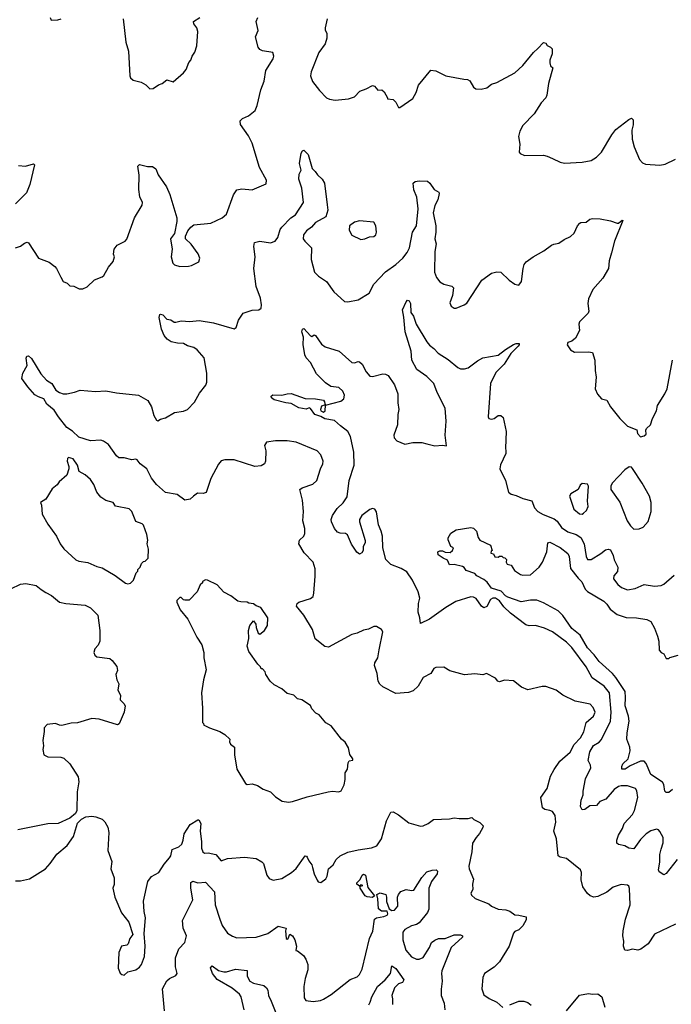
# Model space of a CAD drawing. Extents: x 2133461 to 2293071, y 753526 to 916327.
# Tile 318 of 459: x 2197418 to 2202454, y 897747 to 905358. Entities that reach past the tile are written whole.
import ezdxf

# ---------------------------------------------------------------- set-up
doc = ezdxf.new("R2010")
doc.units = 0

msp = doc.modelspace()

# ---------------------------------------------------------------- linework, layer by layer
at = {"layer": '0CON10XD'}
for points in [[(2197386.4, 903593.6), (2197425, 903607.5), (2197455, 903630), (2197475, 903637.5), (2197485, 903632.5), (2197563.3, 903515), (2197645, 903482.5), (2197689.3, 903449.3), (2197702.5, 903435), (2197736.4, 903366.4), (2197753.6, 903333.6), (2197785, 903320), (2197805, 903300), (2197837, 903297), (2197878.3, 903278.3), (2197905, 903277.5), (2197938.3, 903291.7), (2197995, 903347.5), (2198055, 903370), (2198068.8, 903381.2), (2198103.3, 903445), (2198141.7, 903488.3), (2198150, 903525), (2198143.6, 903546.4), (2198147.5, 903585), (2198172.5, 903615), (2198233.2, 903646.8), (2198245, 903661.2), (2198304.2, 903825), (2198365.8, 903925), (2198367.5, 903945), (2198347.3, 903987.3), (2198338, 904045), (2198342, 904155), (2198331.2, 904225), (2198345, 904237.5), (2198405, 904223.3), (2198445, 904223.8), (2198470, 904205), (2198488.8, 904158.8), (2198551.4, 904065), (2198577.8, 904007.8), (2198631.9, 903825), (2198632.7, 903797.3), (2198614.1, 903705.9), (2198583.8, 903665), (2198596.1, 903583.9), (2198589.2, 903525), (2198601.2, 903475), (2198615, 903462), (2198655, 903451.2), (2198723.6, 903453.6), (2198745, 903456.7), (2198803, 903487), (2198810, 903515), (2198798.3, 903548.3), (2198743, 903623), (2198700, 903665), (2198700, 903685), (2198717.5, 903725), (2198740, 903755), (2198765, 903771.2), (2198895, 903783.8), (2198983.8, 903825), (2199016.2, 903855), (2199070.8, 904005), (2199097.3, 904042.7), (2199135, 904051.4), (2199215, 904042.5), (2199321.7, 904088.3), (2199326.4, 904116.4), (2199270, 904215), (2199213.4, 904403.4), (2199185, 904460), (2199125, 904546.7), (2199122.5, 904575), (2199140, 904595), (2199185, 904614.2), (2199238, 904655), (2199252.9, 904695), (2199280.6, 904815), (2199306.9, 904883.1), (2199319.1, 904965), (2199375.7, 905055), (2199380.8, 905075), (2199374.1, 905104.1), (2199295, 905118), (2199275, 905128), (2199260.6, 905145), (2199240, 905225), (2199260.6, 905275), (2199246.2, 905345), (2199258, 905375)], [(2197652.5, 905375), (2197660, 905355), (2197713.6, 905356.4), (2197737.5, 905365)], [(2198216.7, 905365), (2198238, 905185), (2198260, 905115), (2198269.4, 904925), (2198275, 904908.8), (2198295, 904890), (2198357.5, 904875), (2198392.5, 904855), (2198424.3, 904824.3), (2198450, 904825), (2198490, 904855), (2198520, 904865), (2198555, 904892.5), (2198605, 904877.5), (2198685, 904947.5), (2198705, 904972.5), (2198723.9, 905026.1), (2198740, 905045), (2198750, 905075), (2198772.7, 905107.3), (2198786, 905155), (2198795.8, 905265.8), (2198788, 905295), (2198765, 905326.7), (2198760, 905345), (2198811.2, 905375)], [(2199793.3, 905365), (2199780, 905295), (2199780, 905280), (2199792, 905252), (2199791.2, 905215), (2199779.5, 905170.5), (2199728.6, 905105), (2199670, 904955), (2199665.7, 904925), (2199680.7, 904880.7), (2199735, 904810), (2199790, 904755), (2199812.7, 904742.7), (2199855, 904736.2), (2199960, 904745), (2200005, 904762.5), (2200047.5, 904805), (2200095, 904822.5), (2200145, 904850), (2200160, 904845), (2200185, 904812.5), (2200216.4, 904816.4), (2200235, 904800), (2200260, 904755), (2200260, 904745), (2200305, 904740), (2200325, 904720), (2200345, 904680), (2200355, 904680), (2200455, 904748.8), (2200482.9, 904795), (2200498.9, 904851.1), (2200595, 904967.8), (2200635, 904961.8), (2200712, 904925), (2200849.1, 904899.1)], [(2200849.1, 904899.1), (2200877.5, 904895), (2200896.7, 904885), (2200925, 904836.7), (2200942.3, 904822.3), (2200985, 904820), (2201028, 904832), (2201065, 904859.2), (2201105, 904871.4), (2201245, 904946), (2201305.5, 905004.5), (2201387.5, 905105), (2201423.3, 905135), (2201465, 905182.5), (2201485, 905177.5), (2201495, 905157.5), (2201520, 905145), (2201531.7, 905131.7), (2201533.3, 905095), (2201515.7, 905045), (2201514.5, 905024.5), (2201521.3, 905001.3), (2201538.8, 904985), (2201504.3, 904865), (2201492, 904775), (2201483.8, 904755), (2201446.7, 904715), (2201395, 904630), (2201305, 904540), (2201283.8, 904495), (2201273.8, 904455), (2201282.5, 904395), (2201277.5, 904335), (2201285, 904322.5), (2201318.8, 904308.8), (2201465, 904310), (2201495, 904303.3), (2201535, 904283.8), (2201595, 904256.2), (2201628.3, 904248.3), (2201765, 904256), (2201835, 904268.8), (2201875, 904295.8), (2201915.4, 904334.6), (2201993, 904467), (2202025, 904510), (2202125, 904586.2), (2202146.7, 904596.7), (2202158.8, 904585), (2202158.8, 904545), (2202148.8, 904505), (2202151.2, 904435), (2202166.2, 904375), (2202207.7, 904277.7), (2202232.1, 904252.1), (2202255, 904240.8), (2202365, 904234.2), (2202405, 904240), (2202485, 904279.2)], [(2202485, 898366), (2202325, 898287.5), (2202275, 898213.8), (2202218.3, 898171.7), (2202195, 898166.2), (2202155, 898174), (2202115, 898163.1), (2202095, 898164), (2202083.3, 898195), (2202086.7, 898235), (2202078.9, 898275), (2202080.4, 898315), (2202098.8, 898405), (2202135.5, 898515), (2202131.7, 898641.7), (2202125, 898660), (2202116.4, 898666.4), (2202065, 898673.3), (2202005, 898651.2), (2201955.5, 898614.5), (2201885, 898580.8), (2201855.9, 898575.9), (2201825.8, 898585.8), (2201805, 898603.8), (2201770, 898655), (2201758.3, 898708.3), (2201758.8, 898765), (2201751.2, 898785), (2201645, 898873.8), (2201594.2, 898884.2), (2201580, 898895), (2201565.3, 899025.3), (2201544.6, 899085), (2201562.5, 899155), (2201556.3, 899206.3), (2201535, 899235.8), (2201515.5, 899245.5), (2201475, 899252.5), (2201458.8, 899265), (2201446.5, 899345), (2201495.5, 899415), (2201520.2, 899509.8), (2201549.3, 899560.7), (2201592.5, 899625), (2201673.1, 899696.9), (2201702.7, 899755), (2201752.6, 899807.4), (2201777.2, 899852.8), (2201796.8, 899925), (2201853.3, 899975), (2201865.5, 900005), (2201850.4, 900040.4), (2201826.2, 900066.2), (2201710.5, 900090.5), (2201615.8, 900135.8), (2201565, 900173.8), (2201485, 900203.8), (2201455, 900204), (2201345, 900178), (2201295, 900198), (2201235, 900246), (2201165, 900252.5), (2201125, 900240), (2201114.1, 900244.1), (2201095, 900266.7), (2201025, 900302.5), (2200996.2, 900293.8), (2200935, 900300), (2200855, 900293.3), (2200742.5, 900325), (2200695, 900353.8), (2200635, 900350), (2200618.3, 900341.7), (2200595, 900304), (2200536.4, 900273.6), (2200498.6, 900205), (2200459.3, 900170.7), (2200422.6, 900157.4), (2200325, 900148.6), (2200225, 900201.1), (2200201.9, 900221.9), (2200188.9, 900245), (2200179.4, 900305), (2200160.5, 900365), (2200163.5, 900385), (2200184.5, 900425), (2200196.9, 900486.9), (2200223.3, 900625), (2200213, 900643), (2200175, 900667.5), (2200155, 900667.5), (2200113.9, 900646.1), (2200075, 900638.8), (2200025, 900616.2), (2199985, 900606.2), (2199805, 900506.7), (2199775, 900512.5), (2199701.8, 900571.8), (2199681.2, 900645), (2199615, 900755.8), (2199558, 900825), (2199562, 900845), (2199575, 900856), (2199665, 900884.2), (2199685, 900900), (2199691.9, 900925), (2199702.1, 901055), (2199702.5, 901112.5), (2199685.7, 901165.7), (2199615.9, 901235.9), (2199574, 901305), (2199579.2, 901335), (2199614.5, 901365.5), (2199620.9, 901385), (2199620.8, 901425), (2199606.5, 901485), (2199611.1, 901555), (2199603.9, 901643.9), (2199584.2, 901725.8), (2199601.2, 901738.8), (2199682.7, 901767.3), (2199713.8, 901795), (2199741.4, 901885), (2199760, 901925), (2199762.2, 901945), (2199745.7, 901995), (2199718, 902025), (2199555, 902092.5), (2199485, 902103.3), (2199395, 902102.5), (2199325, 902092.5), (2199309.2, 902065), (2199320, 902025), (2199318.8, 901945), (2199310, 901925), (2199285, 901908.8), (2199235, 901903.8), (2199075, 901955.6), (2199004.2, 901954.2), (2198975, 901946.9), (2198955, 901922.5), (2198895, 901810.8), (2198858.1, 901701.9), (2198835, 901694.3), (2198792.1, 901697.9), (2198761.4, 901675), (2198735, 901651.1), (2198695, 901643.1), (2198635, 901686.8), (2198545, 901702.1), (2198474.8, 901764.8), (2198437.9, 901815), (2198400.5, 901885), (2198347.8, 901925), (2198325, 901954.2), (2198315, 901960), (2198285, 901955.5), (2198225, 901971.5), (2198185, 901972), (2198165, 901986.2), (2198105, 902074.2), (2198065, 902100.6), (2198045, 902106.9), (2197965, 902102.5), (2197875, 902129.5), (2197826.7, 902176.7), (2197783.1, 902205), (2197716.9, 902286.9), (2197685, 902339.2), (2197626.7, 902386.7), (2197605, 902428), (2197562.3, 902442.3), (2197535, 902458.8), (2197480.1, 902520.1), (2197435.4, 902585.4), (2197442.8, 902625), (2197476.2, 902683.8), (2197468.9, 902741.1), (2197474.3, 902755.7), (2197485, 902759.2), (2197510.1, 902740.1), (2197580.9, 902620.9), (2197625, 902572), (2197666.2, 902545), (2197698, 902495), (2197725, 902476.2), (2197755, 902466.2), (2197783.6, 902466.4), (2197842.3, 902477.7), (2197885, 902493.3), (2198005, 902484.2), (2198085, 902488.9), (2198165, 902472.7), (2198335, 902456.2), (2198408, 902415), (2198435.5, 902365.5), (2198455, 902297.5), (2198475, 902262.5), (2198485, 902257.5), (2198505, 902270), (2198545, 902281.2), (2198615, 902320.8), (2198685, 902331.9), (2198715, 902344.4), (2198768.3, 902401.7), (2198808.3, 902471.7), (2198856.5, 902533.5), (2198864.5, 902555), (2198864.6, 902625), (2198843.8, 902745), (2198790.8, 902805), (2198764, 902825), (2198715, 902837.9), (2198683.3, 902855), (2198637.1, 902857.1), (2198588, 902868), (2198558, 902888), (2198535.7, 902915.7), (2198513.8, 902965), (2198496.2, 903055), (2198501.2, 903078.8), (2198505, 903082.5), (2198525, 903076.7), (2198555, 903043.3), (2198585, 903037.5), (2198610.7, 903020.7), (2198625, 903018.8), (2198665, 903028.8), (2198734.1, 903025.9), (2198805, 903032), (2198915, 903014.3), (2199075, 902968.8), (2199090.7, 902979.3), (2199108, 903035), (2199145, 903088.8), (2199215, 903111.2), (2199265, 903116.2), (2199285, 903127.5), (2199287.1, 903152.9), (2199278.6, 903205), (2199245.5, 903295), (2199228.5, 903435), (2199238.1, 903525), (2199227.5, 903605), (2199233.8, 903635), (2199275, 903645.5), (2199355, 903633.1), (2199391.9, 903645), (2199412.7, 903675), (2199431.2, 903735), (2199443.6, 903755), (2199512.7, 903825), (2199550.2, 903849.7), (2199612.2, 903945), (2199599.6, 904055), (2199575.6, 904125), (2199578.8, 904165), (2199593.3, 904195), (2199580, 904245), (2199593.9, 904326.1), (2199602.5, 904345), (2199615, 904350), (2199646.2, 904316.2), (2199677.7, 904207.7), (2199702.5, 904185), (2199718.3, 904158.3), (2199755.9, 904125.9), (2199773.8, 904095), (2199793, 903927), (2199798.6, 903885), (2199784.2, 903835), (2199705, 903789.2), (2199672.7, 903755), (2199633.7, 903726.3), (2199611.8, 903695), (2199609.1, 903665), (2199620.9, 903645), (2199673.3, 903595), (2199670.9, 903505), (2199696.2, 903405), (2199726.7, 903375), (2199790, 903335), (2199845.8, 903255), (2199928.3, 903178.3), (2199955, 903176.2), (2200035, 903192), (2200118.8, 903245), (2200155, 903313.8), (2200245, 903407.5), (2200324.2, 903465), (2200379.2, 903515), (2200411.7, 903558.3), (2200430.8, 903595), (2200453.3, 903716.7), (2200485.6, 903765), (2200496.9, 903895), (2200487.2, 903987.2), (2200463.2, 904043.2), (2200460, 904095), (2200473.3, 904106.7), (2200505, 904113.4), (2200568.7, 904108.7), (2200588, 904095), (2200620.6, 904045), (2200656.2, 904025), (2200660.8, 904015), (2200650, 903965), (2200627.3, 903922.7), (2200614, 903865), (2200634.2, 903765), (2200633.8, 903715), (2200625.3, 903665), (2200637.7, 903625), (2200626.7, 903565), (2200622.5, 903405), (2200638, 903365), (2200665, 903330.3), (2200695, 903312.9), (2200757, 903297), (2200771.2, 903285), (2200763.8, 903225), (2200741.7, 903168.3), (2200752.3, 903142.3), (2200775, 903128.8), (2200791.7, 903128.3), (2200852.5, 903152.5), (2200872.3, 903167.7), (2200990, 903345), (2201065, 903398), (2201105, 903410), (2201135, 903406), (2201200, 903345), (2201245, 903313.8), (2201275, 903306.7), (2201295.7, 903334.3), (2201308, 903435), (2201316.2, 903465), (2201333, 903487), (2201386.7, 903525), (2201469.7, 903570.3), (2201527.5, 903615), (2201545, 903623.8), (2201585, 903630), (2201625, 903660), (2201675, 903682.5), (2201703, 903707), (2201730, 903765), (2201746.1, 903783.9), (2201755, 903790), (2201795, 903793.3), (2201825, 903816.2), (2201845, 903821.2), (2201905, 903818.8), (2201985, 903804.2), (2202035, 903783.8), (2202046.1, 903783.9), (2202075, 903807.5), (2202080, 903805), (2202013.9, 903646.1), (2201991.1, 903555), (2201972.7, 903492.7), (2201969.2, 903435), (2201925, 903360), (2201847.9, 903272.1), (2201815, 903198.8), (2201809.4, 903165), (2201816.7, 903105), (2201811.7, 903088.3), (2201745, 903022), (2201738.9, 903005), (2201742.9, 902955), (2201713.6, 902896.4), (2201685, 902874), (2201655, 902863.3), (2201648.8, 902845), (2201674, 902805), (2201705, 902786.5), (2201815, 902791.2), (2201845, 902784.4), (2201862.9, 902725), (2201865.6, 902645), (2201874, 902595), (2201866.2, 902505), (2201882.3, 902462.3), (2201915, 902426.7), (2201955, 902417.5), (2201984.2, 902364.2), (2202056.1, 902276.1), (2202115, 902216.7), (2202186.4, 902186.4), (2202191.7, 902158.3), (2202215, 902132.5), (2202245, 902140), (2202260, 902155), (2202257.5, 902185), (2202263, 902197), (2202293.6, 902226.4), (2202309.4, 902275), (2202340, 902335), (2202346.2, 902375), (2202403.8, 902465), (2202421.2, 902505), (2202462, 902725)], [(2197408.3, 904231.7), (2197463.6, 904226.4), (2197525, 904242.5), (2197532.5, 904235), (2197496.2, 904085), (2197471.2, 904018.8), (2197386.4, 903933.6)], [(2200055, 903658), (2200085, 903663.8), (2200121.7, 903678.3), (2200155, 903682), (2200171.2, 903695), (2200175.7, 903715), (2200170, 903765), (2200155, 903793.3), (2200045, 903802.5), (2200005, 903791.9), (2199965.6, 903765), (2199965, 903730), (2199985, 903691.1), (2200055, 903658)], [(2202499.4, 898865), (2202415, 898758.8), (2202395, 898747.5), (2202360.7, 898770.7), (2202353.8, 898785), (2202365.6, 898844.4), (2202364.5, 898905), (2202375, 898946.2), (2202390, 898995), (2202391.1, 899035), (2202365, 899081.2), (2202354.1, 899094.1), (2202339.5, 899099.5), (2202295, 899088.5), (2202259.4, 899065), (2202215, 899019.4), (2202165, 898949.2), (2202125, 898952.9), (2202095, 898970.6), (2202045, 898981.2), (2202032.7, 898992.7), (2202032.5, 899015), (2202044.4, 899055), (2202075.3, 899104.7), (2202088.9, 899145), (2202154.4, 899215), (2202169.5, 899245), (2202195.5, 899345), (2202187, 899397), (2202176.2, 899415), (2202114.5, 899434.5), (2202065, 899436.2), (2202045, 899430.9), (2202012.2, 899407.8), (2201947.7, 899332.3), (2201902, 899315), (2201875, 899283.5), (2201825, 899280.5), (2201785, 899253.1), (2201765, 899250), (2201751.9, 899275), (2201756, 899324), (2201773.3, 899365), (2201772.9, 899395), (2201790.4, 899489.6), (2201832, 899575), (2201830, 899595), (2201811.3, 899631.3), (2201825, 899699.2), (2201852, 899748), (2201896, 899774), (2201915, 899794.2), (2201983.8, 899936.2), (2201989, 900005), (2201977.1, 900155), (2201934.5, 900205), (2201841.4, 900271.4), (2201795, 900355.6), (2201685.5, 900505), (2201645, 900546.7), (2201535, 900625.8), (2201472.5, 900655), (2201405, 900673.8), (2201355, 900672), (2201330.3, 900680.3), (2201210.5, 900770.5), (2201160.1, 900820.1), (2201125.3, 900865), (2201095, 900885.3), (2201075, 900886), (2201055.7, 900875), (2201027.3, 900822.7), (2201005, 900812.2), (2200986.9, 900825), (2200945, 900883.3), (2200924, 900894), (2200905, 900895.4), (2200788.6, 900861.4), (2200712, 900815), (2200585, 900724.2), (2200515, 900690), (2200510.8, 900735), (2200497.1, 900777.1), (2200500.4, 900845), (2200511.1, 900885), (2200497.8, 900935), (2200454.7, 901024.7), (2200409.1, 901089.1), (2200366.7, 901116.7), (2200287.4, 901147.4), (2200247.5, 901185), (2200225.5, 901275), (2200221.1, 901365), (2200212.7, 901405), (2200192, 901452), (2200174.3, 901554.3), (2200162.5, 901575), (2200145, 901578.8), (2200125, 901572), (2200062.5, 901525), (2200044, 901495), (2200044, 901475), (2200088, 901332), (2200086.7, 901315), (2200072.5, 901285), (2200072.5, 901255), (2200063, 901237), (2200045, 901227.5), (2200022.7, 901242.7), (2199982.7, 901302.7), (2199952.5, 901375), (2199935, 901386.7), (2199895, 901388), (2199875, 901396.2), (2199850, 901425), (2199828, 901475), (2199824.2, 901495), (2199835.6, 901525), (2199870.9, 901579.1), (2199917, 901623), (2199949.4, 901670.6), (2199965.4, 901795), (2200003.9, 901915), (2200000.5, 902015), (2199974.4, 902135), (2199952.9, 902175), (2199897.9, 902217.9), (2199850.3, 902260.3), (2199775, 902272.9), (2199745, 902290), (2199698.8, 902305), (2199665, 902352.5), (2199655, 902357.5), (2199632.5, 902347.5), (2199575, 902358), (2199515, 902391.4), (2199475, 902395.5), (2199385, 902418.6), (2199363.3, 902435), (2199361.7, 902448.3), (2199375, 902458), (2199444.2, 902454.2), (2199485, 902466.7), (2199515, 902467.5), (2199625, 902430), (2199703.6, 902426.4), (2199765, 902416.2), (2199773.8, 902405), (2199778.3, 902381.7), (2199750.9, 902369.1), (2199741.9, 902345), (2199745, 902333.8), (2199765, 902323.8), (2199780, 902335), (2199781.7, 902378.3), (2199900.9, 902409.1), (2199923.4, 902426.6), (2199928.9, 902455), (2199916.3, 902486.3), (2199885, 902513.6), (2199823.3, 902523.3), (2199780.9, 902550.9), (2199711.1, 902621.1), (2199665, 902708.8), (2199632, 902745), (2199622, 902768), (2199607.7, 902847.7), (2199610, 902905), (2199598.8, 902945), (2199603.8, 902966.2), (2199615, 902970), (2199665, 902913.3), (2199675, 902910), (2199695, 902922.5), (2199705, 902917.5), (2199750.9, 902850.9), (2199777.9, 902827.9), (2199887.5, 902795), (2199985, 902708.8), (2200005, 902704.2), (2200033.9, 902716.1), (2200045, 902713.8), (2200065.7, 902695), (2200094.5, 902634.5), (2200125, 902601.2), (2200145, 902599.2), (2200225, 902621.4), (2200245, 902618.6), (2200265, 902607.1), (2200315.5, 902535), (2200340, 902465), (2200340, 902395), (2200348.9, 902345), (2200340.8, 902305), (2200336.9, 902225), (2200309.4, 902145), (2200310.8, 902125), (2200331.7, 902101.7), (2200395, 902075.6), (2200455, 902090), (2200525, 902088.6), (2200565, 902078.6), (2200625, 902064.4), (2200685, 902068.6), (2200716.7, 902063.3), (2200706, 902145), (2200713.9, 902255), (2200705.4, 902355.4), (2200645.5, 902475), (2200617.9, 902545), (2200565, 902600), (2200487.5, 902655), (2200448.1, 902725), (2200442.9, 902795), (2200398.1, 902945), (2200387.7, 903057.7), (2200376.2, 903115), (2200405, 903177.5), (2200415, 903190), (2200427.5, 903185), (2200438, 903165), (2200440, 903095), (2200461.4, 903065), (2200481.4, 903005), (2200565, 902866.7), (2200585, 902841.2), (2200618.8, 902815), (2200650.9, 902780.9), (2200730.3, 902730.3), (2200805, 902668.8), (2200825, 902660), (2200855, 902658.8), (2200885, 902666.7), (2200955, 902721.2), (2200996.1, 902743.9), (2201115, 902764), (2201171.3, 902808.7), (2201235, 902846.9), (2201255.7, 902855.7), (2201276.7, 902855), (2201278, 902845), (2201270.8, 902835), (2201212.3, 902777.7), (2201161.5, 902695), (2201098.5, 902631.5), (2201055.5, 902544.5), (2201037.3, 902287.3), (2201044.2, 902274.2), (2201065, 902269.2), (2201085, 902274.2), (2201115, 902298), (2201135, 902298.1), (2201153.8, 902283.8), (2201176.3, 902175), (2201171.5, 902045), (2201175.4, 902025.4), (2201175.6, 902005), (2201134.1, 901915.9), (2201128, 901885), (2201172.5, 901795), (2201195.6, 901705), (2201215, 901690.5), (2201255, 901680.5), (2201305, 901655.5), (2201375, 901638.8), (2201395.6, 901585), (2201423.3, 901555), (2201462.6, 901532.6), (2201548.7, 901498.7), (2201570.8, 901480.8), (2201605, 901431.3), (2201655, 901398.5), (2201718.7, 901378.7), (2201755.2, 901355.2), (2201780, 901305), (2201795, 901207.5), (2201806.7, 901185), (2201835, 901185.7), (2201909.7, 901230.3), (2201945, 901259.4), (2201965, 901265.7), (2201985, 901260), (2202005.4, 901215), (2202012.2, 901182.2), (2202040, 901125), (2202036.7, 901093.3), (2202008.3, 901058.3), (2202007.5, 901035), (2202041.1, 900991.1), (2202068.7, 900968.7), (2202115, 900951.4), (2202175, 900960), (2202245, 900990.8), (2202325, 900979.4), (2202375.6, 900984.4), (2202396.7, 900995), (2202477, 901063)], [(2198255, 900997.5), (2198275, 901002.5), (2198296.7, 901025), (2198318.3, 901081.7), (2198330, 901095), (2198331.7, 901108.3), (2198350, 901125), (2198360, 901155), (2198375, 901170), (2198388.3, 901171.7), (2198410, 901195), (2198412.5, 901265), (2198402.5, 901305), (2198407.5, 901335), (2198399.3, 901379.3), (2198375, 901450), (2198365, 901460), (2198315, 901480), (2198285.7, 901555), (2198265, 901575.8), (2198158.3, 901598.3), (2198140, 901625), (2198085, 901642), (2198045.8, 901665.8), (2198013.3, 901705), (2197992, 901765), (2197965, 901803.3), (2197925, 901838.8), (2197876.7, 901865), (2197866, 901915), (2197832.3, 901962.3), (2197795, 901973.3), (2197786.7, 901965), (2197783.8, 901945), (2197796.7, 901905), (2197796.7, 901885), (2197782.3, 901837.7), (2197724.1, 901785.9), (2197707.7, 901762.3), (2197668.3, 901731.7), (2197619.5, 901650.5), (2197580, 901625), (2197587.5, 901605), (2197591.4, 901535), (2197635, 901458.8), (2197702, 901365), (2197731.2, 901305), (2197758.3, 901268.3), (2197851.2, 901181.2), (2197875, 901172), (2197945, 901161.4), (2198015, 901131.4), (2198055, 901121.2), (2198155, 901062), (2198235, 901003.3), (2198255, 900997.5)], [(2202165, 901418.8), (2202205, 901421.2), (2202236.7, 901435), (2202275, 901477.5), (2202298.6, 901555), (2202299.2, 901625), (2202284.5, 901674.5), (2202228.8, 901775), (2202155, 901887.5), (2202145, 901900), (2202128.3, 901901.7), (2202095, 901877.5), (2201997.5, 901775), (2201987, 901753), (2201986.7, 901725), (2202055, 901627.5), (2202112.5, 901485), (2202138, 901445), (2202165, 901418.8)], [(2201763.6, 901536.4), (2201775, 901542.5), (2201797.5, 901565), (2201810, 901595), (2201806.2, 901635), (2201813, 901753), (2201805, 901767.5), (2201765, 901773.3), (2201749.3, 901760.7), (2201733.3, 901725), (2201677, 901693), (2201667.5, 901675), (2201699.2, 901575), (2201745, 901538), (2201763.6, 901536.4)], [(2202464.1, 899405.9), (2202435, 899384.6), (2202414.1, 899384.1), (2202403.5, 899395), (2202395.5, 899445), (2202385.6, 899465), (2202295, 899523.8), (2202258.7, 899608.7), (2202245, 899625.4), (2202215, 899625.9), (2202135, 899589.1), (2202097.5, 899565), (2202071.4, 899565), (2202070.7, 899585), (2202078.2, 899605), (2202120.9, 899645), (2202136.2, 899705), (2202132.7, 899735), (2202108.7, 899795), (2202111.8, 899845), (2202128.9, 899935), (2202123.7, 899973.7), (2202096.6, 900055), (2202100.5, 900119.5), (2202096.5, 900165), (2202025, 900274.1), (2201998.4, 900305), (2201895, 900397.3), (2201857.5, 900447.5), (2201805, 900503.1), (2201749, 900599), (2201685, 900651.1), (2201615, 900752.5), (2201578.6, 900788.6), (2201465, 900850.4), (2201415, 900869.5), (2201365, 900869.4), (2201293.1, 900856.9), (2201189.4, 900895), (2201171.8, 900905), (2201139, 900939), (2201062.9, 900962.9), (2201029.5, 901009.5), (2201005, 901030), (2200949.5, 901059.5), (2200935, 901076.7), (2200869.5, 901099.5), (2200853.1, 901123.1), (2200840.3, 901130.3), (2200775, 901146.2), (2200740, 901145), (2200725, 901180), (2200690, 901195), (2200651.7, 901221.7), (2200650, 901245), (2200665, 901252.5), (2200685, 901252.5), (2200705, 901242.5), (2200745, 901240), (2200762.5, 901255), (2200770, 901275), (2200750, 901285), (2200728.3, 901338.3), (2200728.3, 901351.7), (2200750.7, 901389.3), (2200790, 901415), (2200905, 901433.3), (2200926, 901426), (2200947.5, 901405), (2200960, 901355), (2200973.6, 901333.6), (2201056.4, 901296.4), (2201070, 901255), (2201061.7, 901248.3), (2201060, 901235), (2201078.3, 901228.3), (2201090, 901205), (2201115, 901202.5), (2201125, 901210), (2201145, 901210), (2201155, 901200), (2201168.3, 901198.3), (2201180, 901185), (2201177.5, 901165), (2201185, 901150), (2201215, 901140), (2201241.1, 901101.1), (2201288.3, 901068.3), (2201307.3, 901062.7), (2201365, 901066), (2201433.2, 901126.8), (2201457.1, 901165), (2201491.2, 901245), (2201500, 901315), (2201515, 901320), (2201595, 901278.8), (2201655, 901230.8), (2201665, 901207.5), (2201675.5, 901115), (2201735, 901040), (2201762.6, 901012.6), (2201788.9, 900955), (2201805, 900937.1), (2201932, 900862), (2201955, 900840), (2201980, 900800), (2202035, 900761.1), (2202105, 900737.8), (2202184.2, 900734.2), (2202265, 900720.8), (2202295, 900705.8), (2202322.9, 900655), (2202346.4, 900593.6), (2202356.2, 900555), (2202360, 900485), (2202375, 900466.7), (2202396.4, 900456.4), (2202415, 900420), (2202435, 900420), (2202443, 900427), (2202507.5, 900445)], [(2197275, 900922.5), (2197425, 900993.8), (2197465, 900998.8), (2197544.1, 900984.1), (2197585, 900954), (2197618.8, 900928.8), (2197665, 900906.2), (2197725.7, 900855.7), (2197775, 900844.2), (2197925, 900831.9), (2197965, 900811.4), (2198023.1, 900755), (2198038.2, 900635), (2198038.5, 900555), (2198025, 900523.8), (2197998.8, 900495), (2197990, 900465), (2198000, 900445), (2198015, 900433.3), (2198115, 900420), (2198133.3, 900405), (2198168.3, 900358.3), (2198173, 900327), (2198160, 900295), (2198167.5, 900255), (2198183.3, 900225), (2198177.5, 900175), (2198196.4, 900136.4), (2198195, 900100), (2198223, 900073), (2198232.5, 900055), (2198226.4, 900003.6), (2198186.1, 899913.9), (2198175, 899906.7), (2198031.2, 899951.2), (2197975, 899956), (2197865, 899921.2), (2197815, 899920), (2197745, 899902), (2197725, 899903.3), (2197695, 899917.5), (2197630.7, 899909.3), (2197606.7, 899885), (2197606, 899855), (2197598, 899785), (2197603.1, 899745), (2197597.1, 899715), (2197604, 899675), (2197635, 899660.6), (2197735, 899657.1), (2197759.7, 899649.7), (2197806.4, 899606.4), (2197870, 899505), (2197875.8, 899465.8), (2197862.1, 899387.9), (2197859.2, 899245), (2197849.1, 899220.9), (2197805, 899184.3), (2197715, 899144.4), (2197635, 899141.9), (2197404.4, 899094.4)], [(2199495, 899308), (2199525, 899314), (2199640.3, 899349.7), (2199801.7, 899388.3), (2199835, 899393.3), (2199885, 899390), (2199903, 899397), (2199926.1, 899443.9), (2199933.8, 899485), (2199933.8, 899535), (2199951.2, 899565), (2199956.1, 899613.9), (2199965, 899627.5), (2199992.5, 899635), (2199993.3, 899645), (2199968.3, 899678.3), (2199959.5, 899729.5), (2199932.3, 899772.3), (2199903.8, 899795), (2199825, 899900), (2199785, 899923.3), (2199733, 899983), (2199707, 899997), (2199675, 900030), (2199666.4, 900056.4), (2199599.5, 900099.5), (2199565, 900106.7), (2199536.1, 900136.1), (2199485, 900150), (2199445, 900186.2), (2199385, 900216), (2199353.6, 900243.6), (2199321.2, 900295), (2199315, 900317.5), (2199295, 900340), (2199285, 900340), (2199280, 900355), (2199257.5, 900375), (2199190, 900475), (2199176.7, 900515), (2199190, 900575), (2199186.7, 900635), (2199197.5, 900675), (2199225, 900710), (2199242.5, 900685), (2199245, 900660), (2199260, 900615), (2199275, 900608), (2199310, 900635), (2199334.1, 900675.9), (2199336.2, 900735), (2199282.5, 900815), (2199245, 900827.5), (2199225, 900842.5), (2199188.3, 900848.3), (2199176.4, 900856.4), (2199127, 900857), (2199103.9, 900863.9), (2199050, 900905), (2198995, 900933.3), (2198945, 900990), (2198870, 901025), (2198855, 901027.5), (2198830, 901015), (2198830, 901005), (2198811.7, 900988.3), (2198790, 900935), (2198728.3, 900871.7), (2198695, 900870), (2198683, 900873), (2198665, 900890), (2198655, 900890), (2198633, 900867), (2198632.5, 900855), (2198657.5, 900795), (2198716.7, 900725), (2198786.2, 900585), (2198826.2, 900525), (2198842, 900465), (2198840, 900425), (2198859.1, 900330.9), (2198837.5, 900255), (2198822, 900155), (2198831.2, 900035), (2198830, 899925), (2198838.3, 899918.3), (2198840, 899905), (2198855, 899900), (2198885, 899882.5), (2198965.9, 899855.9), (2199002.3, 899832.3), (2199042.5, 899795), (2199040, 899775), (2199046.4, 899756.4), (2199077.5, 899735), (2199078.8, 899675), (2199096.2, 899565), (2199164.1, 899454.1), (2199176.4, 899446.4), (2199215, 899450), (2199255, 899439.2), (2199300.7, 899410.7), (2199355, 899388.8), (2199395, 899350), (2199446.1, 899316.1), (2199495, 899308)], [(2199681.2, 898805), (2199693.8, 898755), (2199717.5, 898705), (2199725, 898692.5), (2199745, 898687.5), (2199785, 898717.5), (2199794.1, 898735.9), (2199805.7, 898795), (2199840.6, 898825), (2199863.8, 898866.2), (2199895.4, 898894.6), (2199955, 898923.8), (2200035, 898941.5), (2200137.5, 898955), (2200178.9, 898971.1), (2200214.4, 899025.6), (2200252.5, 899165), (2200287, 899233), (2200305, 899233.3), (2200345, 899211.2), (2200425, 899148.8), (2200515, 899123.8), (2200535, 899126.2), (2200575, 899144.2), (2200615.7, 899174.3), (2200740.5, 899179.5), (2200775, 899187.5), (2200815, 899182), (2200885, 899184), (2200911.7, 899191.7), (2200926.7, 899175), (2200975, 899150.8), (2200998.8, 899125), (2200997.7, 899112.3), (2200972.1, 899067.9), (2200945, 899036), (2200917.7, 898992.3), (2200911.4, 898925), (2200888, 898815), (2200890.8, 898795), (2200925.7, 898715), (2200917.5, 898675), (2200920, 898635), (2200903.3, 898605), (2200909.3, 898589.3), (2200937.5, 898565), (2201042.4, 898522.4), (2201065, 898504), (2201115, 898481.2), (2201175, 898476.7), (2201206.1, 898466.1), (2201245, 898437.5), (2201276.4, 898436.4), (2201331.7, 898421.7), (2201331.7, 898398.3), (2201305, 898352.5), (2201275, 898323.3), (2201245, 898310), (2201235, 898297.5), (2201200, 898195), (2201125, 898076), (2201085.5, 898034.5), (2201010, 897985), (2200996.2, 897955), (2200990, 897865), (2201005, 897820), (2201045, 897792), (2201105, 897762), (2201151.2, 897721.2)], [(2197385, 898702), (2197425, 898701.2), (2197494.1, 898715.9), (2197616.4, 898793.6), (2197654, 898835), (2197705, 898908), (2197785.8, 898975), (2197834.2, 899045), (2197865, 899147.5), (2197895, 899177.5), (2197930, 899195), (2197975, 899200), (2198006.4, 899196.4), (2198055, 899177.5), (2198075, 899157.5), (2198098.8, 899115), (2198105.8, 899074.2), (2198100, 898935), (2198130.5, 898849.5), (2198122.9, 898795), (2198147.1, 898725), (2198148.3, 898671.7), (2198136.7, 898645), (2198153.6, 898573.6), (2198204.1, 898454.1), (2198261.7, 898381.7), (2198292.5, 898285), (2198270, 898255), (2198256.4, 898213.6), (2198245, 898202.5), (2198203.6, 898196.4), (2198183.9, 898146.1), (2198180, 898025), (2198195, 897987.5), (2198206.7, 897976.7), (2198225, 897972.5), (2198255, 897997.5), (2198315, 898012.5), (2198345, 898033.3), (2198360, 898055), (2198383.8, 898115), (2198388.8, 898195), (2198378.8, 898295), (2198391.2, 898415), (2198378.8, 898465), (2198374.1, 898544.1), (2198408.8, 898695), (2198436.7, 898735), (2198494.2, 898765.8), (2198535, 898830), (2198575, 898878), (2198586.9, 898895), (2198596.9, 898943.1), (2198648, 898965), (2198671.1, 898985), (2198682.1, 899015), (2198689.2, 899065), (2198735, 899137.1), (2198795, 899173.8), (2198803.6, 899173.6), (2198816.9, 899145), (2198813.2, 899085), (2198824, 899005), (2198823.4, 898953.4), (2198832.5, 898925), (2198845, 898914.2), (2198875, 898918.1), (2198934, 898904), (2198975, 898856.7), (2199025, 898872.5), (2199155, 898884.4), (2199244.4, 898874.4), (2199288.9, 898848.9), (2199302, 898835), (2199326.7, 898745), (2199345, 898720), (2199376.1, 898706.1), (2199445, 898718), (2199518.8, 898765), (2199555, 898796.2), (2199625, 898893.3), (2199635, 898892.5), (2199640, 898885), (2199653.3, 898855), (2199675.9, 898825.9), (2199681.2, 898805)], [(2198536.4, 897695), (2198522.7, 897865), (2198555, 897929.2), (2198575, 897945.7), (2198625, 897970), (2198636.2, 897985), (2198621.9, 898035), (2198621.4, 898105), (2198648, 898175), (2198695.4, 898224.6), (2198708, 898275), (2198680.9, 898335), (2198675.6, 898395), (2198756.9, 898555), (2198741.5, 898645), (2198740.9, 898689.1), (2198755, 898699.2), (2198795, 898684.3), (2198855, 898690), (2198924.5, 898615), (2198929.5, 898515), (2198965.4, 898405.4), (2198982.9, 898355), (2199025, 898297.5), (2199063.1, 898273.1), (2199095, 898261.4), (2199245, 898264.6), (2199335, 898293.1), (2199415, 898350), (2199476.4, 898336.4), (2199472.5, 898315), (2199477.5, 898255), (2199485, 898250), (2199492.5, 898255), (2199505, 898290), (2199525, 898276.7), (2199543.8, 898245), (2199556.2, 898195), (2199553, 898163), (2199565, 898160), (2199610, 898125), (2199630, 898095), (2199643.8, 898055), (2199645.8, 898014.2), (2199624, 897945), (2199614, 897885), (2199616.4, 897796.4), (2199630, 897775), (2199685, 897769.2), (2199743.2, 897776.8), (2199765, 897785.8), (2199825, 897822.5), (2199972.4, 897937.6), (2200025, 897958), (2200045, 897976.2), (2200065, 898017.5), (2200120.9, 898255), (2200146.9, 898313.1), (2200160.8, 898405), (2200175, 898416.2), (2200232.5, 898425), (2200256.7, 898435), (2200263.3, 898445), (2200257, 898467), (2200215, 898467.5), (2200190, 898485), (2200187, 898563), (2200177.5, 898595), (2200205, 898608), (2200246.4, 898596.4), (2200252.9, 898575), (2200251.9, 898541.9), (2200273.6, 898483.6), (2200292.7, 898472.7), (2200315, 898474.4), (2200341.1, 898505), (2200338.6, 898575), (2200344.3, 898595.7), (2200362.4, 898617.6), (2200405, 898634), (2200445, 898625.8), (2200465, 898630), (2200525, 898726.2), (2200565, 898770), (2200606.2, 898783.8), (2200635.4, 898785.4), (2200647.3, 898775), (2200645.3, 898755), (2200601.2, 898695), (2200580.9, 898645), (2200579.2, 898480.8), (2200570, 898455), (2200503.9, 898376.1), (2200485.4, 898364.6), (2200445, 898353.5), (2200395, 898325.5), (2200380, 898305), (2200379.1, 898245), (2200401.5, 898165), (2200445, 898114), (2200485.8, 898095.8), (2200505, 898095.8), (2200535, 898109.4), (2200584.3, 898185), (2200600.8, 898225), (2200625, 898243.1), (2200655, 898254.3), (2200705, 898256.5), (2200775, 898283.1), (2200825, 898284.4), (2200839.2, 898275), (2200840, 898265), (2200751.2, 898185), (2200681.2, 898005), (2200677.5, 897985), (2200683.3, 897925), (2200674.2, 897864.2), (2200676, 897815), (2200699.4, 897755), (2200704, 897705)], [(2200145, 898573.3), (2200103, 898577), (2200086.7, 898585), (2200050, 898645), (2200050, 898660), (2200070, 898665), (2200055, 898670), (2200045, 898660), (2200023.3, 898675), (2200022.5, 898685), (2200048.3, 898711.7), (2200063.8, 898745), (2200075, 898752), (2200090, 898745), (2200109.3, 898649.3), (2200160, 898585), (2200145, 898573.3)], [(2199151.9, 897705), (2199130.3, 897805), (2199117.7, 897825), (2199060.8, 897870.8), (2198945, 897937.9), (2198906.9, 897985), (2198892.5, 898027.5), (2198905, 898044), (2198955, 898006.9), (2198995, 897996.7), (2199015, 897996.9), (2199085, 898019.2), (2199175, 898006.7), (2199176.7, 897965), (2199197.5, 897925), (2199225, 897909.2), (2199305, 897892.5), (2199326, 897875), (2199335.8, 897855), (2199341.4, 897815), (2199361.5, 897771.5), (2199419.2, 897629.3)], [(2200115, 897743.5), (2200127.1, 897762.9), (2200139.6, 897805), (2200183.5, 897885), (2200243.5, 897935), (2200283.3, 897985), (2200295, 898043.3), (2200325, 898022.2), (2200387.8, 897935), (2200377.5, 897915), (2200345, 897904.4), (2200315.7, 897875), (2200294.2, 897814.2), (2200299.7, 897789.7), (2200300, 897745)], [(2201205, 897742), (2201275, 897771.9), (2201315, 897771.9), (2201345, 897760), (2201369.7, 897739.7)], [(2201644.6, 897695.4), (2201745, 897816), (2201815, 897830), (2201845, 897823.8), (2201885, 897826.7), (2201917.5, 897805), (2201941.2, 897725)]]:
    msp.add_lwpolyline(points, dxfattribs=at)

doc.saveas('drawing.dxf')
